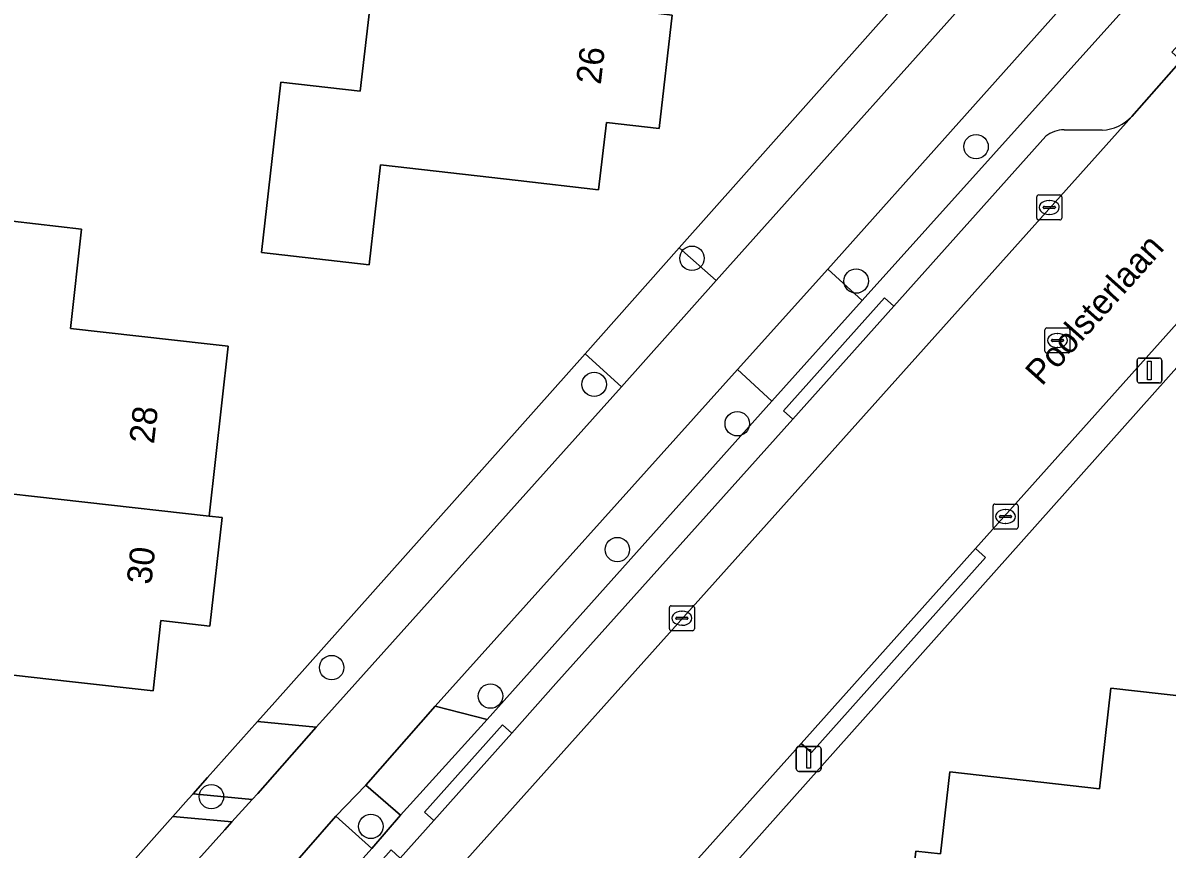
# Model space of a CAD drawing. Extents: x 162396 to 163643, y 386452 to 387406.
# Drawn here: x 162894.09 to 162939.95, y 386614.23 to 386647.35 of the extents above; entities that cross this region are included whole.
import ezdxf

# ---------------------------------------------------------------- set-up
doc = ezdxf.new("R2010")
doc.units = 0
for name, color, linetype in [('IMGEO_Boom', 7, 'Continuous'), ('IMGEO_Erf', 7, 'Continuous'), ('IMGEO_Groenvoorziening', 7, 'Continuous'), ('IMGEO_Kolk', 7, 'Continuous'), ('IMGEO_Lichtmast', 7, 'Continuous'), ('IMGEO_Openbare_ruimte_label', 7, 'Continuous'), ('IMGEO_Pand', 7, 'Continuous'), ('IMGEO_Pand_nummerreeks', 7, 'Continuous'), ('IMGEO_Parkeervlak_open', 7, 'Continuous'), ('IMGEO_Rijbaan_lokaal_gesloten', 7, 'Continuous'), ('IMGEO_Rioolput', 7, 'Continuous'), ('IMGEO_Voetpad_open', 7, 'Continuous')]:
    doc.layers.add(name, color=color, linetype=linetype)

msp = doc.modelspace()

# ---------------------------------------------------------------- linework, layer by layer
at = {"layer": 'IMGEO_Boom'}
for centre in [(162932.291, 386642.393), (162920.905, 386637.918), (162927.485, 386637.004), (162916.986, 386632.863), (162922.719, 386631.285), (162917.913, 386626.239), (162906.464, 386621.509), (162912.83, 386620.366), (162901.645, 386616.336), (162908.036, 386615.142)]:
    msp.add_circle(centre, 0.489, dxfattribs=at)
at = {"layer": 'IMGEO_Erf'}
for points in [[(162977.672, 386675.435), (162977.601, 386675.367), (162977.533, 386675.295), (162901.825, 386590.308), (162900.492, 386588.81)], [(162883.647, 386597.143), (162884.974, 386598.604), (162885.003, 386598.636), (162889.39, 386603.515), (162890.662, 386604.943), (162895.681, 386610.578), (162896.558, 386611.562), (162900.106, 386615.545), (162900.73, 386616.245), (162900.912, 386616.449), (162901.495, 386617.103), (162903.491, 386619.344), (162904.19, 386620.128), (162916.621, 386634.093), (162920.395, 386638.338), (162932.823, 386652.31)], [(162892.739, 386639.509), (162896.446, 386639.091), (162895.997, 386635.103), (162901.478, 386634.485), (162902.322, 386634.39), (162901.555, 386627.585), (162902.079, 386627.526), (162901.588, 386623.171), (162899.625, 386623.392), (162899.307, 386620.572), (162896.078, 386620.936), (162890.502, 386621.564)], [(162940.207, 386600.503), (162931.173, 386601.528), (162931.005, 386600.048), (162928.508, 386600.333), (162928.458, 386599.89), (162920.133, 386600.834), (162920.184, 386601.281), (162920.682, 386605.67), (162926.242, 386605.04), (162926.484, 386607.169), (162929.055, 386606.878), (162929.374, 386609.691), (162929.88, 386614.15), (162930.864, 386614.038), (162931.238, 386617.331), (162937.241, 386616.65), (162937.699, 386620.684), (162945.761, 386619.77)]]:
    msp.add_lwpolyline(points, dxfattribs=at)
msp.add_lwpolyline([(162908.066, 386657.672), (162910.362, 386657.41), (162910.61, 386659.584), (162914.322, 386659.16), (162913.857, 386655.093), (162919.479, 386654.45), (162920.323, 386654.354), (162919.565, 386647.726), (162920.108, 386647.664), (162919.589, 386643.119), (162917.474, 386643.361), (162917.166, 386640.66), (162913.937, 386641.029), (162908.42, 386641.659), (162907.962, 386637.653), (162903.65, 386638.145), (162904.432, 386644.98), (162907.612, 386644.617), (162908.112, 386648.99), (162909.535, 386648.827), (162910.007, 386652.953), (162907.559, 386653.233)], close=True, dxfattribs=at)
at = {"layer": 'IMGEO_Groenvoorziening'}
for points in [[(162921.874, 386637.026), (162934.318, 386650.935), (162932.823, 386652.31), (162920.395, 386638.338)], [(162927.726, 386636.224), (162938.258, 386647.935), (162936.849, 386649.255), (162926.356, 386637.484)], [(162918.084, 386632.76), (162916.621, 386634.093), (162904.19, 386620.128), (162903.491, 386619.344), (162905.849, 386619.12), (162906.23, 386619.551)], [(162912.7, 386619.427), (162924.112, 386632.196), (162922.733, 386633.457), (162910.62, 386619.958)], [(162909.219, 386615.591), (162907.839, 386616.801), (162906.639, 386615.552), (162908.079, 386614.262)], [(162903.283, 386616.224), (162900.912, 386616.449), (162900.73, 386616.245), (162900.106, 386615.545), (162902.465, 386615.321)]]:
    msp.add_lwpolyline(points, close=True, dxfattribs=at)
at = {"layer": 'IMGEO_Kolk'}
for p, q in [((162934.726, 386639.53), (162934.726, 386640.382)), ((162934.801, 386640.456), (162935.653, 386640.456)), ((162935.727, 386640.382), (162935.727, 386639.53)), ((162934.985, 386639.95), (162934.985, 386639.962)), ((162935.423, 386639.913), (162935.025, 386639.913)), ((162935.028, 386639.999), (162935.426, 386639.999)), ((162935.214, 386640.236), (162935.239, 386640.236)), ((162935.469, 386639.962), (162935.469, 386639.95)), ((162935.653, 386639.456), (162934.801, 386639.456)), ((162935.237, 386639.676), (162935.212, 386639.676)), ((162932.971, 386627.138), (162932.971, 386627.99)), ((162933.046, 386628.064), (162933.898, 386628.064)), ((162933.972, 386627.99), (162933.972, 386627.138)), ((162933.23, 386627.558), (162933.23, 386627.57)), ((162933.668, 386627.521), (162933.27, 386627.521)), ((162933.273, 386627.607), (162933.671, 386627.607)), ((162933.459, 386627.844), (162933.484, 386627.844)), ((162933.714, 386627.57), (162933.714, 386627.558)), ((162933.898, 386627.064), (162933.046, 386627.064)), ((162933.482, 386627.284), (162933.457, 386627.284)), ((162920.003, 386623.061), (162920.003, 386623.913)), ((162920.078, 386623.987), (162920.93, 386623.987)), ((162921.004, 386623.913), (162921.004, 386623.061)), ((162920.262, 386623.481), (162920.262, 386623.493)), ((162920.7, 386623.444), (162920.302, 386623.444)), ((162920.305, 386623.53), (162920.703, 386623.53)), ((162920.491, 386623.767), (162920.516, 386623.767)), ((162920.746, 386623.493), (162920.746, 386623.481)), ((162920.93, 386622.987), (162920.078, 386622.987)), ((162920.514, 386623.207), (162920.489, 386623.207))]:
    msp.add_line(p, q, dxfattribs=at)
for points in [[(162934.726, 386639.53), (162934.726, 386640.382)], [(162934.801, 386640.456), (162935.653, 386640.456)], [(162935.727, 386640.382), (162935.727, 386639.53)], [(162935.653, 386639.456), (162934.801, 386639.456)], [(162932.971, 386627.138), (162932.971, 386627.99)], [(162933.046, 386628.064), (162933.898, 386628.064)], [(162933.972, 386627.99), (162933.972, 386627.138)], [(162933.898, 386627.064), (162933.046, 386627.064)], [(162920.003, 386623.061), (162920.003, 386623.913)], [(162920.078, 386623.987), (162920.93, 386623.987)], [(162921.004, 386623.913), (162921.004, 386623.061)], [(162920.93, 386622.987), (162920.078, 386622.987)]]:
    msp.add_lwpolyline(points, dxfattribs=at)
for centre, radius, start, end in [((162934.803, 386640.38), 0.0765, 91.552, 178.448), ((162934.803, 386640.38), 0.0765, 91.552, 178.448), ((162935.651, 386640.38), 0.0765, 1.552, 88.448), ((162935.651, 386640.38), 0.0765, 1.552, 88.448), ((162935.025, 386639.959), 0.0403, 85.8775, 175.7526), ((162935.022, 386639.949), 0.0366, 178.938, 274.7102), ((162935.426, 386639.956), 0.043, 264.8664, 352.4533), ((162935.43, 386639.961), 0.0386, 1.7309, 96.639), ((162934.803, 386639.532), 0.0765, 181.552, 268.448), ((162934.803, 386639.532), 0.0765, 181.552, 268.448), ((162935.651, 386639.532), 0.0765, 271.552, 358.448), ((162935.651, 386639.532), 0.0765, 271.552, 358.448), ((162933.048, 386627.988), 0.0765, 91.552, 178.448), ((162933.048, 386627.988), 0.0765, 91.552, 178.448), ((162933.896, 386627.988), 0.0765, 1.552, 88.448), ((162933.896, 386627.988), 0.0765, 1.552, 88.448), ((162933.27, 386627.567), 0.0403, 85.8775, 175.7526), ((162933.267, 386627.557), 0.0366, 178.938, 274.7102), ((162933.671, 386627.564), 0.043, 264.8664, 352.4533), ((162933.675, 386627.569), 0.0386, 1.7309, 96.639), ((162933.048, 386627.14), 0.0765, 181.552, 268.448), ((162933.048, 386627.14), 0.0765, 181.552, 268.448), ((162933.896, 386627.14), 0.0765, 271.552, 358.448), ((162933.896, 386627.14), 0.0765, 271.552, 358.448), ((162920.08, 386623.911), 0.0765, 91.552, 178.448), ((162920.08, 386623.911), 0.0765, 91.552, 178.448), ((162920.928, 386623.911), 0.0765, 1.552, 88.448), ((162920.928, 386623.911), 0.0765, 1.552, 88.448), ((162920.302, 386623.49), 0.0403, 85.8775, 175.7526), ((162920.299, 386623.48), 0.0366, 178.938, 274.7102), ((162920.703, 386623.487), 0.043, 264.8664, 352.4533), ((162920.707, 386623.492), 0.0386, 1.7309, 96.639), ((162920.08, 386623.063), 0.0765, 181.552, 268.448), ((162920.08, 386623.063), 0.0765, 181.552, 268.448), ((162920.928, 386623.063), 0.0765, 271.552, 358.448), ((162920.928, 386623.063), 0.0765, 271.552, 358.448)]:
    msp.add_arc(centre, radius, start, end, dxfattribs=at)
for centre, major_axis, ratio, start_param, end_param in [((162935.213, 386639.956), (-0.387, 0.002), 0.722429, 4.712389, 7.853982), ((162935.238, 386639.956), (-0.39, 0.002), 0.717154, 1.570796, 4.712389), ((162933.458, 386627.564), (-0.387, 0.002), 0.722429, 4.712389, 7.853982), ((162933.483, 386627.564), (-0.39, 0.002), 0.717154, 1.570796, 4.712389), ((162920.49, 386623.487), (-0.387, 0.002), 0.722429, 4.712389, 7.853982), ((162920.515, 386623.487), (-0.39, 0.002), 0.717154, 1.570796, 4.712389)]:
    msp.add_ellipse(centre, major_axis=major_axis, ratio=ratio, start_param=start_param, end_param=end_param, dxfattribs=at)
at = {"layer": 'IMGEO_Lichtmast'}
for p, q in [((162938.745, 386633.018), (162938.745, 386633.818)), ((162938.745, 386633.818), (162938.745, 386633.018)), ((162938.845, 386633.918), (162939.635, 386633.918)), ((162939.635, 386633.918), (162938.845, 386633.918)), ((162939.735, 386633.818), (162939.735, 386633.018)), ((162939.735, 386633.018), (162939.735, 386633.818)), ((162939.635, 386632.918), (162938.845, 386632.918)), ((162938.845, 386632.918), (162939.635, 386632.918)), ((162925.188, 386618.35), (162925.978, 386618.35)), ((162925.978, 386618.35), (162925.188, 386618.35)), ((162925.088, 386617.45), (162925.088, 386618.25)), ((162925.088, 386618.25), (162925.088, 386617.45)), ((162926.078, 386618.25), (162926.078, 386617.45)), ((162926.078, 386617.45), (162926.078, 386618.25)), ((162925.978, 386617.35), (162925.188, 386617.35)), ((162925.188, 386617.35), (162925.978, 386617.35))]:
    msp.add_line(p, q, dxfattribs=at)
for points in [[(162939.165, 386633.793), (162939.315, 386633.793), (162939.315, 386633.043), (162939.165, 386633.043), (162939.165, 386633.793)], [(162925.508, 386618.225), (162925.658, 386618.225), (162925.658, 386617.475), (162925.508, 386617.475), (162925.508, 386618.225)]]:
    msp.add_lwpolyline(points, dxfattribs=at)
for centre, start, end in [((162938.845, 386633.818), 90, 180), ((162938.845, 386633.818), 90, 180), ((162939.635, 386633.818), 0, 90), ((162939.635, 386633.818), 360, 90), ((162938.845, 386633.018), 180, 270), ((162938.845, 386633.018), 180, 270), ((162939.635, 386633.018), 270, 0), ((162939.635, 386633.018), 270, 0), ((162925.188, 386618.25), 90, 180), ((162925.188, 386618.25), 90, 180), ((162925.978, 386618.25), 0, 90), ((162925.978, 386618.25), 360, 90), ((162925.188, 386617.45), 180, 270), ((162925.188, 386617.45), 180, 270), ((162925.978, 386617.45), 270, 0), ((162925.978, 386617.45), 270, 0)]:
    msp.add_arc(centre, 0.1, start, end, dxfattribs=at)
at = {"layer": 'IMGEO_Pand'}
for points in [[(162909.535, 386648.827), (162908.112, 386648.99), (162907.612, 386644.617), (162904.432, 386644.98), (162903.65, 386638.145), (162907.962, 386637.653), (162908.42, 386641.659), (162913.937, 386641.029), (162917.166, 386640.66), (162917.474, 386643.361), (162919.589, 386643.119), (162920.108, 386647.664), (162919.565, 386647.726)], [(162902.322, 386634.39), (162901.478, 386634.485), (162895.997, 386635.103), (162896.446, 386639.091), (162892.739, 386639.509), (162892.514, 386637.515), (162890.177, 386637.779), (162889.658, 386633.176), (162892.046, 386632.906), (162891.573, 386628.708), (162901.555, 386627.585)], [(162899.625, 386623.392), (162901.588, 386623.171), (162902.079, 386627.526), (162901.555, 386627.585), (162891.573, 386628.708), (162890.168, 386628.866), (162889.67, 386624.451), (162886.578, 386624.799), (162885.82, 386618.075), (162886.404, 386618.009), (162890.058, 386617.631), (162890.502, 386621.564), (162896.078, 386620.936), (162899.307, 386620.572)], [(162941.106, 386608.36), (162943.392, 386608.1), (162944.278, 386615.916), (162948.224, 386615.468), (162948.67, 386619.397), (162945.761, 386619.77), (162937.699, 386620.684), (162937.241, 386616.65), (162931.238, 386617.331), (162930.864, 386614.038), (162929.88, 386614.15), (162929.374, 386609.691)]]:
    msp.add_lwpolyline(points, close=True, dxfattribs=at)
at = {"layer": 'IMGEO_Parkeervlak_open'}
for points in [[(162895.681, 386595.812), (162895.669, 386595.775), (162895.635, 386595.678), (162938.533, 386643.605)], [(162935.09, 386642.812), (162928.997, 386635.995), (162924.943, 386631.47), (162915.448, 386620.871), (162913.682, 386618.887), (162910.563, 386615.382), (162909.217, 386613.869), (162906.261, 386610.548), (162896.265, 386599.315), (162895.659, 386598.635)], [(162937.348, 386643.053), (162935.817, 386643.066)]]:
    msp.add_lwpolyline(points, dxfattribs=at)
for centre, radius, start, end in [((162937.244, 386644.824), 1.774, 273.3555, 316.5988), ((162935.827, 386641.87), 1.197, 90.4863, 128.0306)]:
    msp.add_arc(centre, radius, start, end, dxfattribs=at)
at = {"layer": 'IMGEO_Rijbaan_lokaal_gesloten'}
msp.add_lwpolyline([(162978.045, 386688.478), (162971.032, 386679.935), (162944.202, 386650.062), (162943.525, 386649.209), (162940.515, 386645.841), (162938.533, 386643.605), (162895.635, 386595.678), (162900.853, 386591.049), (162902.131, 386592.503), (162906.986, 386598.023), (162914.083, 386605.956), (162925.28, 386618.471), (162932.269, 386626.284), (162944.452, 386639.902), (162950.566, 386646.736), (162976.167, 386675.353)], dxfattribs=at)
at = {"layer": 'IMGEO_Rioolput'}
for p, q in [((162935.053, 386634.198), (162935.053, 386635.05)), ((162935.128, 386635.124), (162935.98, 386635.124)), ((162935.541, 386634.904), (162935.566, 386634.904)), ((162936.054, 386635.05), (162936.054, 386634.198)), ((162935.312, 386634.618), (162935.312, 386634.63)), ((162935.75, 386634.581), (162935.352, 386634.581)), ((162935.355, 386634.667), (162935.753, 386634.667)), ((162935.796, 386634.63), (162935.796, 386634.618)), ((162935.98, 386634.124), (162935.128, 386634.124)), ((162935.564, 386634.344), (162935.539, 386634.344))]:
    msp.add_line(p, q, dxfattribs=at)
for points in [[(162935.053, 386634.198), (162935.053, 386635.05)], [(162935.128, 386635.124), (162935.98, 386635.124)], [(162936.054, 386635.05), (162936.054, 386634.198)], [(162935.98, 386634.124), (162935.128, 386634.124)]]:
    msp.add_lwpolyline(points, dxfattribs=at)
for centre, radius, start, end in [((162935.13, 386635.048), 0.0765, 91.552, 178.448), ((162935.13, 386635.048), 0.0765, 91.552, 178.448), ((162935.978, 386635.048), 0.0765, 1.552, 88.448), ((162935.978, 386635.048), 0.0765, 1.552, 88.448), ((162935.352, 386634.627), 0.0403, 85.8775, 175.7526), ((162935.349, 386634.617), 0.0366, 178.938, 274.7102), ((162935.753, 386634.624), 0.043, 264.8664, 352.4533), ((162935.757, 386634.629), 0.0386, 1.7309, 96.639), ((162935.13, 386634.2), 0.0765, 181.552, 268.448), ((162935.13, 386634.2), 0.0765, 181.552, 268.448), ((162935.978, 386634.2), 0.0765, 271.552, 358.448), ((162935.978, 386634.2), 0.0765, 271.552, 358.448)]:
    msp.add_arc(centre, radius, start, end, dxfattribs=at)
for centre, major_axis, ratio, start_param, end_param in [((162935.54, 386634.624), (-0.387, 0.002), 0.722429, 4.712389, 7.853982), ((162935.565, 386634.624), (-0.39, 0.002), 0.717154, 1.570796, 4.712389)]:
    msp.add_ellipse(centre, major_axis=major_axis, ratio=ratio, start_param=start_param, end_param=end_param, dxfattribs=at)
at = {"layer": 'IMGEO_Voetpad_open'}
for points in [[(162984.352, 386710.007), (162969.169, 386692.999), (162970.648, 386691.781), (162959.175, 386678.871), (162956.475, 386675.744), (162954.803, 386673.905), (162952.213, 386671.018), (162940.82, 386658.259), (162938.239, 386655.321), (162936.479, 386653.363), (162934.318, 386650.935), (162921.874, 386637.026), (162918.084, 386632.76), (162906.23, 386619.551), (162905.849, 386619.12), (162903.5, 386616.464), (162903.283, 386616.224), (162902.465, 386615.321), (162902.179, 386615.005), (162898.077, 386610.43), (162892.078, 386603.655)], [(162975.063, 386687.793), (162974.326, 386688.48), (162964.913, 386677.848), (162961.842, 386674.441), (162959.642, 386671.903), (162956.901, 386668.876), (162946.729, 386657.396), (162943.799, 386654.15), (162940.979, 386651.052), (162938.258, 386647.935), (162927.726, 386636.224), (162924.112, 386632.196), (162912.7, 386619.427), (162909.219, 386615.591), (162908.079, 386614.262), (162904.487, 386610.255), (162891.924, 386596.089), (162891.68, 386595.813), (162893.92, 386593.66), (162895.267, 386595.087)], [(162976.167, 386675.353), (162950.566, 386646.736), (162950.951, 386646.389), (162944.843, 386639.55), (162944.452, 386639.902), (162932.269, 386626.284), (162932.672, 386625.921), (162925.69, 386618.102), (162925.28, 386618.471), (162914.083, 386605.956), (162914.486, 386605.591), (162907.372, 386597.674), (162906.986, 386598.023), (162902.131, 386592.503), (162900.853, 386591.049), (162898.554, 386588.304), (162899.4, 386587.584), (162900.492, 386588.81), (162901.825, 386590.308), (162977.533, 386675.295)], [(162891.422, 386591.014), (162893.92, 386593.66), (162891.68, 386595.813), (162890.288, 386597.064), (162890.487, 386597.288), (162903.068, 386611.466), (162906.639, 386615.552), (162907.839, 386616.801), (162910.62, 386619.958), (162922.733, 386633.457), (162926.356, 386637.484), (162936.849, 386649.255), (162939.58, 386652.293), (162942.37, 386655.44), (162945.28, 386658.656), (162955.562, 386670.116)], [(162938.533, 386643.605), (162940.515, 386645.841), (162940.14, 386646.181), (162943.155, 386649.544), (162943.525, 386649.209), (162944.202, 386650.062)], [(162895.659, 386598.635), (162896.265, 386599.315), (162906.261, 386610.548), (162905.889, 386610.881), (162908.845, 386614.202), (162909.217, 386613.869), (162910.563, 386615.382), (162910.191, 386615.715), (162913.31, 386619.22), (162913.682, 386618.887), (162915.448, 386620.871), (162924.943, 386631.47), (162924.572, 386631.805), (162928.626, 386636.33), (162928.997, 386635.995), (162935.09, 386642.812)], [(162935.817, 386643.066), (162937.348, 386643.053)]]:
    msp.add_lwpolyline(points, dxfattribs=at)
for points in [[(162921.874, 386637.026), (162920.395, 386638.338), (162916.621, 386634.093), (162918.084, 386632.76)], [(162927.726, 386636.224), (162926.356, 386637.484), (162922.733, 386633.457), (162924.112, 386632.196)], [(162928.997, 386635.995), (162928.626, 386636.33), (162924.572, 386631.805), (162924.943, 386631.47)], [(162925.28, 386618.471), (162925.69, 386618.102), (162932.672, 386625.921), (162932.269, 386626.284)], [(162912.7, 386619.427), (162910.62, 386619.958), (162907.839, 386616.801), (162909.219, 386615.591)], [(162905.849, 386619.12), (162903.491, 386619.344), (162901.495, 386617.103), (162900.912, 386616.449), (162903.283, 386616.224), (162903.5, 386616.464)], [(162910.563, 386615.382), (162913.682, 386618.887), (162913.31, 386619.22), (162910.191, 386615.715)], [(162902.179, 386615.005), (162902.465, 386615.321), (162900.106, 386615.545), (162896.558, 386611.562), (162895.681, 386610.578), (162898.077, 386610.43)], [(162908.079, 386614.262), (162906.639, 386615.552), (162903.068, 386611.466), (162904.487, 386610.255)]]:
    msp.add_lwpolyline(points, close=True, dxfattribs=at)
for centre, radius, start, end in [((162937.244, 386644.824), 1.774, 273.3555, 316.5988), ((162935.827, 386641.87), 1.197, 90.4863, 128.0306)]:
    msp.add_arc(centre, radius, start, end, dxfattribs=at)

# ---------------------------------------------------------------- texts
at = {"layer": 'IMGEO_Openbare_ruimte_label'}
msp.add_text('Poolsterlaan', height=1, rotation=48.2428, dxfattribs=at).set_placement((162934.926, 386632.764))
at = {"layer": 'IMGEO_Pand_nummerreeks'}
for s, rotation, p in [('26', 83.4855, (162917.251, 386644.857)), ('28', 83.5716, (162899.343, 386630.451)), ('30', 83.5659, (162899.237, 386624.812))]:
    msp.add_text(s, height=1, rotation=rotation, dxfattribs=at).set_placement(p)

doc.saveas('drawing.dxf')
